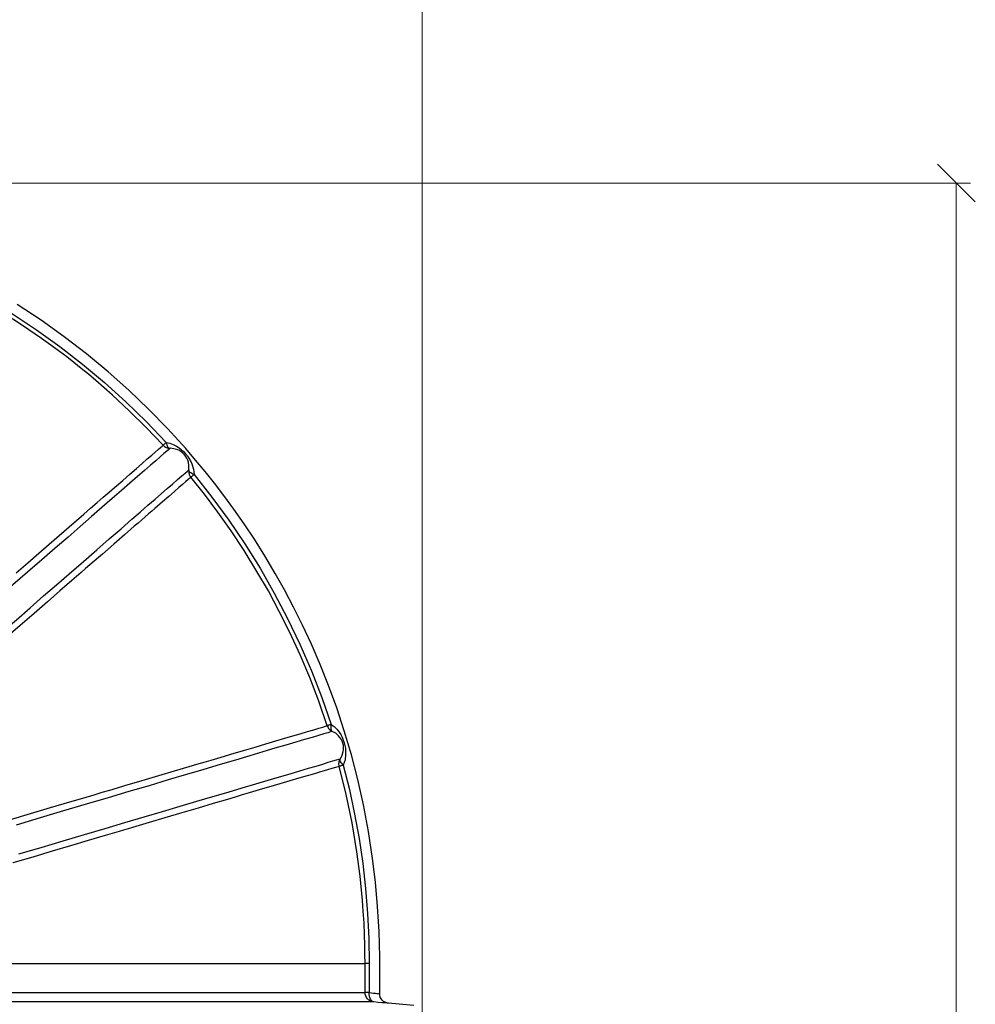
# Model space of a CAD drawing. Header units: millimetres. Extents: x 196 to 2027204, y -221452 to 153872.
# Tile 345 of 381: x 1217402 to 1218412, y -195847 to -194806. Entities that reach past the tile are written whole.
import ezdxf

# ---------------------------------------------------------------- set-up
doc = ezdxf.new("R2010")
doc.units = ezdxf.units.MM
doc.layers.get('Defpoints').update_dxf_attribs({"lineweight": 18})
doc.layers.add('00_Основной', color=163, linetype='Continuous', lineweight=40)
doc.layers.add('ТМ-размеры', color=25, linetype='Continuous', lineweight=20)
doc.styles.add('SFINKS', font='SFINKS.shx', dxfattribs={"width": 0.7, "oblique": 15})
doc.dimstyles.new('кира-50', dxfattribs={"dimtxt": 150, "dimasz": 40, "dimexe": 15, "dimexo": 0, "dimgap": 20, "dimtad": 1, "dimdec": 0, "dimrnd": 5, "dimdsep": 46, "dimtxsty": 'SFINKS', "dimblk1": 'OBLIQUE', "dimblk2": 'OBLIQUE', "dimsah": 1, "dimcen": 2.5, "dimclrd": 252, "dimclre": 252, "dimclrt": 252, "dimadec": 0, "dimazin": 0, "dimtfac": 1, "dimtdec": 0, "dimtofl": 0, "dimtmove": 0, "dimatfit": 3, "dimldrblk": 'OBLIQUE', "dimfxl": 15, "dimtfill": 1, "dimtolj": 1, "dimtzin": 0, "dimlwd": 20, "dimlwe": 20, "dimarcsym": 0})

# ---------------------------------------------------------------- blocks, each defined once
blk = doc.blocks.new('_Oblique')
at = {"color": 0, "linetype": 'ByBlock', "lineweight": -2}
blk.add_line((-0.5, -0.5), (0.5, 0.5), dxfattribs=at)
blk = doc.blocks.new('*D84')
at = {"layer": 'Defpoints', "color": 0, "linetype": 'ByBlock', "lineweight": 50, "transparency": 16777216}
for p in [(1217827.7, -194508.8), (1216087.6, -195856.8), (1217827.7, -195857.7)]:
    blk.add_point(p, dxfattribs=at)
at = {"layer": 'ТМ-размеры', "color": 252, "linetype": 'ByBlock', "lineweight": 20, "transparency": 16777216}
for p, q in [((1216087.6, -195856.8), (1216087.6, -194493.8)), ((1217827.7, -195857.7), (1217827.7, -194493.8)), ((1216087.6, -194508.8), (1217827.7, -194508.8))]:
    blk.add_line(p, q, dxfattribs=at)
at = {"layer": 'ТМ-размеры', "color": 252, "linetype": 'ByBlock', "lineweight": 20, "transparency": 16777216, "xscale": 40, "yscale": 40, "zscale": 40, "rotation": 180}
blk.add_blockref('_Oblique', (1216087.6, -194508.8), dxfattribs=at)
at = {"layer": 'ТМ-размеры', "color": 252, "linetype": 'ByBlock', "lineweight": 20, "transparency": 16777216, "xscale": 40, "yscale": 40, "zscale": 40}
blk.add_blockref('_Oblique', (1217827.7, -194508.8), dxfattribs=at)
at = {"layer": 'ТМ-размеры', "color": 252, "linetype": 'ByBlock', "transparency": 16777216, "insert": (1216957.7, -194413.8), "char_height": 150, "attachment_point": 5, "style": 'SFINKS', "bg_fill": 3, "box_fill_scale": 1.1, "bg_fill_color": 256, "bg_fill_true_color": 13158600, "bg_fill_transparency": 0}
blk.add_mtext('\\A1;1740', dxfattribs=at)
blk = doc.blocks.new('*D85')
at = {"layer": 'Defpoints', "color": 0, "linetype": 'ByBlock', "lineweight": 50, "transparency": 16777216}
for p in [(1216957.7, -194978.3), (1216957.7, -203390.2), (1218392, -203390.2)]:
    blk.add_point(p, dxfattribs=at)
at = {"layer": 'ТМ-размеры', "color": 252, "linetype": 'ByBlock', "lineweight": 20, "transparency": 16777216}
for p, q in [((1216957.7, -194978.3), (1218407, -194978.3)), ((1218392, -194978.3), (1218392, -203390.2)), ((1216957.7, -203390.2), (1218407, -203390.2))]:
    blk.add_line(p, q, dxfattribs=at)
at = {"layer": 'ТМ-размеры', "color": 252, "linetype": 'ByBlock', "lineweight": 20, "transparency": 16777216, "xscale": 40, "yscale": 40, "zscale": 40}
for p, rotation in [((1218392, -194978.3), 90), ((1218392, -203390.2), 270)]:
    blk.add_blockref('_Oblique', p, dxfattribs=dict(at, rotation=rotation))
at = {"layer": 'ТМ-размеры', "color": 252, "linetype": 'ByBlock', "transparency": 16777216, "insert": (1218297, -199184.3), "char_height": 150, "attachment_point": 5, "rotation": 90, "style": 'SFINKS', "bg_fill": 3, "box_fill_scale": 1.1, "bg_fill_color": 256, "bg_fill_true_color": 13158600, "bg_fill_transparency": 0}
blk.add_mtext('\\A1;8410', dxfattribs=at)

msp = doc.modelspace()

# ---------------------------------------------------------------- linework, layer by layer
at = {"layer": '00_Основной', "color": 252, "lineweight": 25, "ltscale": 10}
msp.add_line((1217818.6, -195847.7, 0.2), (1217791.7, -195845.4, 0.2), dxfattribs=at)
at = {"layer": '00_Основной', "color": 252, "lineweight": 25, "ltscale": 10, "elevation": 0.2}
for points in [[(1217553.7, -195255.5), (1217535.8, -195236.6), (1217518, -195219), (1217500.2, -195202.5), (1217482.7, -195187.1), (1217474.9, -195180.5), (1217467.2, -195174.2), (1217459.5, -195168.1), (1217451.9, -195162.1), (1217444.4, -195156.4), (1217435.2, -195149.6), (1217425.4, -195142.5), (1217405.3, -195128.7), (1217385.7, -195116.1), (1217366.6, -195104.7), (1217348.3, -195094.2), (1217330.6, -195084.7), (1217313.6, -195076.2)], [(1217315.6, -195072.2), (1217342.5, -195086.1), (1217369, -195100.9), (1217394.8, -195116.7), (1217420.1, -195133.4), (1217444.7, -195151.1), (1217468.6, -195169.7), (1217491.9, -195189.2), (1217514.4, -195209.5), (1217536.1, -195230.6), (1217557, -195252.5)], [(1217782.7, -195835.4), (1217782.7, -195823.5), (1217782.7, -195796.4), (1217782, -195769.5), (1217780.5, -195743.2), (1217778.2, -195717.5), (1217775.2, -195692.4), (1217770.8, -195663.7), (1217765.5, -195635.8), (1217759.5, -195608.9), (1217752.7, -195582.9), (1217745.2, -195557.5), (1217737.2, -195533.1), (1217728.7, -195509.6), (1217719.8, -195487.2), (1217710.5, -195465.8), (1217701.2, -195445.7), (1217691.7, -195426.6), (1217682, -195408.3), (1217672.3, -195391), (1217661.2, -195372.4), (1217650.2, -195354.8), (1217639.3, -195338.4), (1217628.5, -195323.1), (1217618.1, -195308.7), (1217608.1, -195295.7), (1217598.2, -195283.3), (1217588.1, -195271.1), (1217577.7, -195259), (1217558.5, -195237.8), (1217538.4, -195217.3), (1217517.5, -195197.3), (1217495.9, -195178), (1217473, -195159), (1217449.3, -195140.8), (1217424.9, -195123.3), (1217399.7, -195106.7)], [(1217557, -195252.5), (1217556.3, -195253.1), (1217555.7, -195253.7), (1217555.1, -195254.2), (1217554.7, -195254.7), (1217554.3, -195255), (1217554, -195255.3), (1217553.8, -195255.4), (1217553.7, -195255.5)], [(1217557, -195252.5), (1217557.3, -195253.8), (1217557.7, -195255), (1217558.1, -195256.1), (1217558.6, -195257), (1217559.2, -195257.7), (1217559.8, -195258.3), (1217560.4, -195258.6), (1217561.1, -195258.7)], [(1217557, -195252.5), (1217560.8, -195253.4), (1217564.4, -195254.7), (1217568, -195256.5), (1217570.6, -195258.2), (1217573, -195260), (1217575.4, -195262.2), (1217577.5, -195264.5), (1217579.4, -195266.8), (1217581.1, -195269.3), (1217582.7, -195272), (1217584.1, -195275), (1217585.8, -195280.7), (1217586.5, -195286.4)], [(1217561.1, -195258.7), (1217559.8, -195259.8), (1217557.7, -195261.7), (1217554.7, -195264.3), (1217550.8, -195267.7), (1217546.1, -195271.8), (1217540.5, -195276.7), (1217534, -195282.3), (1217526.7, -195288.6), (1217518.6, -195295.7), (1217509.7, -195303.4), (1217499.9, -195311.9), (1217489.4, -195321), (1217478.1, -195330.9), (1217466.1, -195341.4), (1217453.3, -195352.5), (1217439.7, -195364.2), (1217425.5, -195376.6), (1217410.6, -195389.6), (1217395, -195403.1), (1217378.8, -195417.2)], [(1217398.6, -195390.4), (1217410.8, -195379.8), (1217422.5, -195369.6), (1217433.5, -195360), (1217444, -195350.9), (1217454.5, -195341.8), (1217462.4, -195334.9), (1217470, -195328.3), (1217477.2, -195322), (1217484.1, -195316.1), (1217490.6, -195310.4), (1217496.8, -195305), (1217502.6, -195300), (1217511.1, -195292.6), (1217518.7, -195285.9), (1217525.6, -195280), (1217531.7, -195274.6), (1217537.1, -195270), (1217541.8, -195265.9), (1217545.5, -195262.7), (1217548.5, -195260), (1217550.9, -195257.9), (1217552.7, -195256.4), (1217553.7, -195255.5)], [(1217553.7, -195255.5), (1217554.5, -195256.2), (1217555.3, -195256.9), (1217556.2, -195257.4), (1217557.1, -195257.9), (1217558, -195258.3), (1217559, -195258.5), (1217560.1, -195258.7), (1217561.1, -195258.7)], [(1217580.9, -195281.5), (1217581.1, -195277.4), (1217580.5, -195273.3), (1217579.9, -195271.3), (1217579, -195269.3), (1217577.9, -195267.3), (1217576.4, -195265.5), (1217574.8, -195263.8), (1217573, -195262.3), (1217571.1, -195261.2), (1217569.2, -195260.3), (1217565.2, -195259.1), (1217561.1, -195258.7)], [(1217367.8, -195466.7), (1217383.5, -195453.1), (1217398.7, -195439.9), (1217413.3, -195427.2), (1217427.5, -195414.8), (1217441.2, -195402.9), (1217454.4, -195391.5), (1217469.5, -195378.4), (1217483.6, -195366.1), (1217496.9, -195354.5), (1217509.3, -195343.7), (1217520.8, -195333.7), (1217529.7, -195326.1), (1217537.8, -195319), (1217545.3, -195312.5), (1217552.1, -195306.6), (1217558.2, -195301.3), (1217563.6, -195296.6), (1217569.1, -195291.8), (1217573.6, -195287.9), (1217577, -195284.9), (1217579.5, -195282.8), (1217580.9, -195281.5)], [(1217580.9, -195281.5), (1217580.8, -195282.6), (1217580.8, -195283.6), (1217580.9, -195284.6), (1217581.2, -195285.6), (1217581.5, -195286.6), (1217581.9, -195287.5), (1217582.5, -195288.4), (1217583.1, -195289.3)], [(1217586.5, -195286.4), (1217585.3, -195286), (1217584.1, -195285.4), (1217583.1, -195284.8), (1217582.3, -195284.2), (1217581.7, -195283.5), (1217581.2, -195282.9), (1217580.9, -195282.2), (1217580.9, -195281.5)], [(1217583.1, -195289.3), (1217582, -195290.2), (1217580.2, -195291.8), (1217577.6, -195294), (1217574.4, -195296.8), (1217570.4, -195300.2), (1217565.8, -195304.3), (1217559.8, -195309.5), (1217553, -195315.4), (1217545.2, -195322.2), (1217541.9, -195325), (1217538.5, -195328), (1217534.9, -195331.1), (1217531.2, -195334.4), (1217527.3, -195337.7), (1217523.3, -195341.2), (1217513, -195350.2), (1217501.8, -195359.9), (1217489.7, -195370.5), (1217485.4, -195374.2), (1217481, -195378), (1217476.5, -195381.9), (1217471.9, -195385.9), (1217467.1, -195390.1), (1217462.3, -195394.3), (1217457.3, -195398.6), (1217444.8, -195409.5), (1217431.5, -195421), (1217417.5, -195433.2), (1217402.8, -195446), (1217387.2, -195459.5)], [(1217586.5, -195286.4), (1217585.8, -195287.1), (1217585.1, -195287.6), (1217584.5, -195288.1), (1217584.1, -195288.5), (1217583.7, -195288.8), (1217583.4, -195289), (1217583.2, -195289.2), (1217583.1, -195289.3)], [(1217727.2, -195552), (1217718.3, -195526.1), (1217708.7, -195501.1), (1217698.5, -195476.9), (1217687.8, -195453.6), (1217676.6, -195431.2), (1217665, -195409.5), (1217653, -195388.8), (1217639.5, -195366.9), (1217625.7, -195346), (1217611.6, -195326.1), (1217597.4, -195307.2), (1217583.1, -195289.3)], [(1217586.5, -195286.4), (1217605.3, -195310.2), (1217623.2, -195334.7), (1217640.2, -195359.8), (1217656.2, -195385.5), (1217671.3, -195411.8), (1217685.4, -195438.6), (1217698.4, -195465.9), (1217710.5, -195493.8), (1217721.5, -195522), (1217731.4, -195550.6)], [(1217391.4, -195651.5), (1217413.5, -195644.9), (1217434.7, -195638.6), (1217455.1, -195632.6), (1217463.9, -195630), (1217472.6, -195627.4), (1217481.1, -195624.9), (1217489.5, -195622.4), (1217497.6, -195620), (1217505.6, -195617.6), (1217513.5, -195615.3), (1217531.8, -195609.9), (1217549.2, -195604.7), (1217565.8, -195599.8), (1217581.5, -195595.2), (1217589.4, -195592.8), (1217597.1, -195590.5), (1217604.5, -195588.3), (1217611.7, -195586.2), (1217618.7, -195584.2), (1217625.4, -195582.1), (1217638.6, -195578.2), (1217651, -195574.6), (1217662.4, -195571.2), (1217672.8, -195568.1), (1217682.4, -195565.3), (1217691, -195562.8), (1217698.7, -195560.5), (1217706.5, -195558.1), (1217713.1, -195556.2), (1217718.5, -195554.6), (1217722.6, -195553.4), (1217725.5, -195552.5), (1217727.2, -195552)], [(1217731.4, -195550.6), (1217730.5, -195550.9), (1217729.7, -195551.2), (1217729, -195551.4), (1217728.4, -195551.6), (1217727.9, -195551.8), (1217727.6, -195551.9), (1217727.3, -195552), (1217727.2, -195552)], [(1217727.2, -195552), (1217727.6, -195553), (1217728.1, -195553.9), (1217728.6, -195554.8), (1217729.3, -195555.6), (1217730, -195556.3), (1217730.8, -195556.9), (1217731.7, -195557.5), (1217732.6, -195558)], [(1217731.4, -195550.6), (1217731.2, -195551.9), (1217731, -195553.2), (1217731, -195554.3), (1217731.1, -195555.4), (1217731.3, -195556.3), (1217731.6, -195557), (1217732, -195557.6), (1217732.6, -195558)], [(1217731.4, -195550.6), (1217734.5, -195553), (1217737.3, -195555.7), (1217739.8, -195558.8), (1217741.5, -195561.4), (1217742.9, -195564.1), (1217744.2, -195567.1), (1217745.2, -195570), (1217745.9, -195572.9), (1217746.4, -195575.9), (1217746.7, -195579), (1217746.7, -195582.3), (1217746, -195588.2), (1217744.2, -195593.7)], [(1217732.6, -195558), (1217730.8, -195558.5), (1217727.8, -195559.4), (1217723.5, -195560.7), (1217718, -195562.3), (1217711.2, -195564.3), (1217703.2, -195566.7), (1217694, -195569.4), (1217683.6, -195572.5), (1217672, -195575.9), (1217659.2, -195579.7), (1217645.3, -195583.9), (1217630.2, -195588.3), (1217614, -195593.1), (1217596.8, -195598.2), (1217578.5, -195603.6), (1217559.2, -195609.3), (1217539, -195615.4), (1217517.7, -195621.6), (1217495.6, -195628.2), (1217472.5, -195635), (1217448.6, -195642.1), (1217424, -195649.4), (1217398.5, -195657)], [(1217741.1, -195586.9), (1217743.1, -195583.3), (1217744.2, -195579.3), (1217744.5, -195577.2), (1217744.5, -195575), (1217744.3, -195572.7), (1217743.8, -195570.4), (1217743, -195568.2), (1217741.9, -195566.2), (1217740.7, -195564.4), (1217739.3, -195562.7), (1217736.2, -195560), (1217732.6, -195558)], [(1217401.2, -195687.6), (1217425, -195680.6), (1217448.2, -195673.7), (1217470.7, -195667.1), (1217492.5, -195660.6), (1217513.5, -195654.4), (1217533.7, -195648.4), (1217553.2, -195642.6), (1217571.8, -195637.1), (1217589.6, -195631.8), (1217606.5, -195626.8), (1217622.5, -195622.1), (1217637.5, -195617.6), (1217651.6, -195613.4), (1217664.8, -195609.6), (1217676.9, -195606), (1217688.1, -195602.7), (1217698.2, -195599.6), (1217707.3, -195597), (1217715.4, -195594.6), (1217722.4, -195592.5), (1217728.3, -195590.7), (1217733.1, -195589.3), (1217736.9, -195588.2), (1217739.6, -195587.4), (1217741.1, -195586.9)], [(1217739.9, -195594.9), (1217739.7, -195593.9), (1217739.6, -195592.8), (1217739.6, -195591.8), (1217739.7, -195590.8), (1217739.9, -195589.8), (1217740.2, -195588.8), (1217740.6, -195587.8), (1217741.1, -195586.9)], [(1217744.2, -195593.7), (1217743.3, -195592.8), (1217742.4, -195591.8), (1217741.8, -195590.9), (1217741.3, -195590), (1217741, -195589.1), (1217740.9, -195588.3), (1217740.9, -195587.6), (1217741.1, -195586.9)], [(1217739.9, -195594.9), (1217738.4, -195595.3), (1217735.8, -195596.1), (1217732.2, -195597.2), (1217727.5, -195598.5), (1217724.1, -195599.6), (1217720.2, -195600.7), (1217715.9, -195602), (1217711.2, -195603.4), (1217706, -195604.9), (1217697.3, -195607.5), (1217687.7, -195610.4), (1217677, -195613.5), (1217665.3, -195617), (1217658.7, -195618.9), (1217651.9, -195621), (1217644.8, -195623.1), (1217637.4, -195625.2), (1217629.8, -195627.5), (1217621.8, -195629.9), (1217606.8, -195634.3), (1217590.7, -195639.1), (1217573.7, -195644.1), (1217555.7, -195649.5), (1217539, -195654.4), (1217521.5, -195659.6), (1217516.8, -195661), (1217512.1, -195662.4), (1217507.2, -195663.8), (1217502.4, -195665.2), (1217497.5, -195666.7), (1217492.5, -195668.2), (1217474.6, -195673.5), (1217455.9, -195679), (1217436.4, -195684.8), (1217416.1, -195690.8), (1217394.9, -195697.1)], [(1217744.2, -195593.7), (1217743.3, -195594), (1217742.5, -195594.2), (1217741.7, -195594.4), (1217741.1, -195594.6), (1217740.6, -195594.7), (1217740.3, -195594.8), (1217740, -195594.8), (1217739.9, -195594.9)], [(1217767.2, -195803.3), (1217767.1, -195794), (1217767, -195783.9), (1217766.6, -195772.7), (1217766.1, -195760.7), (1217765.3, -195748.1), (1217764.5, -195736.9), (1217761.9, -195711.1), (1217758.6, -195685.4), (1217753.5, -195654.8), (1217747.2, -195624.6), (1217739.9, -195594.9)], [(1217744.2, -195593.7), (1217750.6, -195619.4), (1217756.2, -195645.4), (1217760.9, -195671.4), (1217764.7, -195697.6), (1217767.7, -195724), (1217769.9, -195750.4), (1217771.2, -195776.8), (1217771.6, -195803.3)], [(1217391.4, -195803.3), (1217405.7, -195803.3), (1217419.9, -195803.3), (1217433.8, -195803.3), (1217447.5, -195803.3), (1217461, -195803.3), (1217474.3, -195803.3), (1217487.3, -195803.3), (1217500.1, -195803.3), (1217512.7, -195803.3), (1217525, -195803.3), (1217537.1, -195803.3), (1217548.9, -195803.3), (1217560.4, -195803.3), (1217571.7, -195803.3), (1217582.7, -195803.3), (1217593.5, -195803.3), (1217603.9, -195803.3), (1217614.1, -195803.3), (1217623.9, -195803.3), (1217633.5, -195803.3), (1217642.8, -195803.3), (1217651.7, -195803.3), (1217660.4, -195803.3), (1217668.7, -195803.3), (1217676.7, -195803.3), (1217684.5, -195803.3), (1217691.8, -195803.3), (1217698.9, -195803.3), (1217705.6, -195803.3), (1217712, -195803.3), (1217718.1, -195803.3), (1217723.8, -195803.3), (1217729.2, -195803.3), (1217734.2, -195803.3), (1217738.9, -195803.3), (1217743.2, -195803.3), (1217747.2, -195803.3), (1217750.9, -195803.3), (1217754.2, -195803.3), (1217757.1, -195803.3), (1217759.7, -195803.3), (1217761.9, -195803.3), (1217763.8, -195803.3), (1217765.3, -195803.3), (1217766.4, -195803.3), (1217767.2, -195803.3)], [(1217767.2, -195834.1), (1217767.2, -195816.8), (1217767.2, -195803.3)], [(1217771.6, -195803.3), (1217770.7, -195803.3), (1217769.8, -195803.3), (1217769.1, -195803.3), (1217768.5, -195803.3), (1217767.9, -195803.3), (1217767.6, -195803.3), (1217767.3, -195803.3), (1217767.2, -195803.3)], [(1217771.6, -195803.3), (1217771.6, -195818.7), (1217771.6, -195834.1)], [(1217392.3, -195834.1), (1217406.6, -195834.1), (1217420.7, -195834.1), (1217434.6, -195834.1), (1217448.3, -195834.1), (1217461.7, -195834.1), (1217475, -195834.1), (1217488, -195834.1), (1217500.8, -195834.1), (1217513.3, -195834.1), (1217525.6, -195834.1), (1217537.7, -195834.1), (1217549.4, -195834.1), (1217561, -195834.1), (1217572.2, -195834.1), (1217583.2, -195834.1), (1217593.9, -195834.1), (1217604.3, -195834.1), (1217614.4, -195834.1), (1217624.3, -195834.1), (1217633.8, -195834.1), (1217643.1, -195834.1), (1217652, -195834.1), (1217660.7, -195834.1), (1217669, -195834.1), (1217677, -195834.1), (1217684.7, -195834.1), (1217692, -195834.1), (1217699.1, -195834.1), (1217705.8, -195834.1), (1217712.2, -195834.1), (1217718.2, -195834.1), (1217723.9, -195834.1), (1217729.3, -195834.1), (1217734.3, -195834.1), (1217739, -195834.1), (1217743.3, -195834.1), (1217747.3, -195834.1), (1217750.9, -195834.1), (1217754.2, -195834.1), (1217757.1, -195834.1), (1217759.7, -195834.1), (1217761.9, -195834.1), (1217763.8, -195834.1), (1217765.3, -195834.1), (1217766.4, -195834.1), (1217767.2, -195834.1)], [(1217776.3, -195844), (1217774.5, -195843.7), (1217772.8, -195843.1), (1217771.2, -195842.1), (1217769.8, -195840.8), (1217768.7, -195839.4), (1217767.9, -195837.7), (1217767.4, -195835.9), (1217767.2, -195834.1)], [(1217771.6, -195834.1), (1217770.7, -195834.1), (1217769.8, -195834.1), (1217769.1, -195834.1), (1217768.5, -195834.1), (1217767.9, -195834.1), (1217767.6, -195834.1), (1217767.3, -195834.1), (1217767.2, -195834.1)], [(1217776.3, -195844), (1217775.3, -195843.8), (1217774.3, -195843.2), (1217773.5, -195842.2), (1217772.8, -195841), (1217772.2, -195839.5), (1217771.8, -195837.8), (1217771.6, -195836), (1217771.6, -195834.1)], [(1217771.6, -195834.1), (1217774.1, -195834.4), (1217776.2, -195834.6), (1217778.1, -195834.9), (1217779.8, -195835.1), (1217781, -195835.2), (1217782, -195835.3), (1217782.5, -195835.4), (1217782.7, -195835.4), (1217782.7, -195835.4)], [(1217791.8, -195845.4), (1217790.1, -195845.1), (1217788.4, -195844.4), (1217786.8, -195843.5), (1217785.3, -195842.2), (1217784.2, -195840.6), (1217783.3, -195838.9), (1217782.9, -195837.1), (1217782.7, -195835.4)], [(1217776.3, -195844), (1217775.5, -195844), (1217774.4, -195844), (1217772.9, -195844), (1217771.1, -195844), (1217768.9, -195844), (1217766.4, -195844), (1217763.5, -195844), (1217760.3, -195844), (1217756.8, -195844), (1217752.9, -195844), (1217748.6, -195844), (1217744, -195844), (1217739.1, -195844), (1217733.9, -195844), (1217728.3, -195844), (1217722.4, -195844), (1217716.1, -195844), (1217709.5, -195844), (1217702.6, -195844), (1217695.4, -195844), (1217687.9, -195844), (1217680, -195844), (1217671.9, -195844), (1217663.4, -195844), (1217654.7, -195844), (1217645.6, -195844), (1217636.3, -195844), (1217626.6, -195844), (1217616.7, -195844), (1217606.5, -195844), (1217596, -195844), (1217585.2, -195844), (1217574.2, -195844), (1217562.9, -195844), (1217551.3, -195844), (1217539.5, -195844), (1217527.4, -195844), (1217515.1, -195844), (1217502.6, -195844), (1217489.8, -195844), (1217476.8, -195844), (1217463.5, -195844), (1217450.1, -195844), (1217436.4, -195844), (1217422.5, -195844), (1217408.5, -195844), (1217394.2, -195844)], [(1217791.7, -195845.4), (1217791.6, -195845.3), (1217790.4, -195845.2), (1217788.2, -195845.1), (1217785, -195844.8), (1217781, -195844.5), (1217776.3, -195844)]]:
    msp.add_lwpolyline(points, dxfattribs=at)

# ---------------------------------------------------------------- next in the draw order: dimensions: what is measured, and where the dimension line sits
at = {"layer": 'ТМ-размеры', "color": 3, "linetype": 'ByBlock'}
dim = msp.add_linear_dim(base=(1217827.7, -194508.8, 0.2), p1=(1216087.6, -195856.8, 0.2), p2=(1217827.7, -195857.7, 0.2), dimstyle='кира-50', dxfattribs=at)
dim.commit()
dim.dimension.update_dxf_attribs({"geometry": '*D84', "text_midpoint": (1216957.7, -194508.8, 0.2), "dimtype": 160})

# ---------------------------------------------------------------- next in the draw order: dimensions: what is measured, and where the dimension line sits
dim = msp.add_linear_dim(base=(1218392, -203390.2, 0.2), p1=(1216957.7, -194978.3, 0.2), p2=(1216957.7, -203390.2, 0.2), angle=90, dimstyle='кира-50', dxfattribs=at)
dim.commit()
dim.dimension.update_dxf_attribs({"geometry": '*D85', "text_midpoint": (1218297, -199184.3, 0.2)})

doc.saveas('drawing.dxf')
